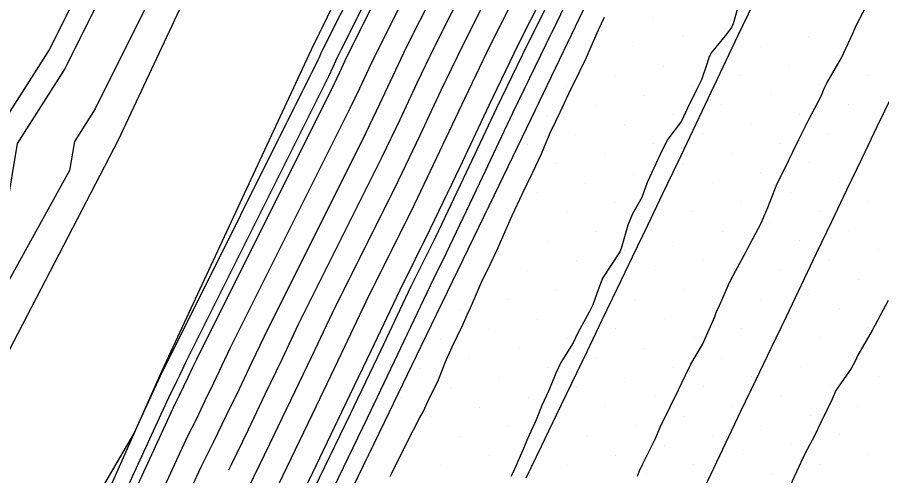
# Model space of a CAD drawing. Extents: x 2354170 to 2357230, y 866100 to 868290.
# Drawn here: x 2355499.8 to 2355561.4, y 866916.7 to 866949.4 of the extents above; entities that cross this region are included whole.
import ezdxf

# ---------------------------------------------------------------- set-up
doc = ezdxf.new("R2010")
doc.units = 0
for name, color, linetype in [('Default', 7, 'Continuous'), ('DTM Contours Major', 7, 'Continuous'), ('DTM Contours Minor', 7, 'Continuous'), ('Exist DTM Breakline', 7, 'Continuous'), ('Exist DTM Scan Elevation Point', 7, 'Continuous'), ('Exist Roads EOP', 7, 'Continuous'), ('PH Exist DTM Breakline', 7, 'Continuous')]:
    doc.layers.add(name, color=color, linetype=linetype)

msp = doc.modelspace()

# ---------------------------------------------------------------- linework, layer by layer
at = {"layer": 'Default'}
for points in [[(2355539.698, 867022.971), (2355537.346, 867020.383), (2355536.127, 867013.975), (2355531.411, 867003.552), (2355526.826, 866996.951), (2355526.721, 866996.73), (2355525.776, 866991.537), (2355519.662, 866978.936), (2355514.255, 866974.048), (2355510.025, 866968.439), (2355508.256, 866962.995), (2355506.256, 866955.52), (2355502.098, 866947.163), (2355497.719, 866940.29), (2355496.77, 866934.655)], [(2355558.49, 867006.994), (2355554.559, 866997.848), (2355553.24, 866995.093), (2355551.903, 866992.338), (2355550.521, 866989.627), (2355549.684, 866987.688), (2355548.359, 866984.922), (2355547.035, 866982.136), (2355540.423, 866969.468), (2355539.107, 866966.819), (2355537.825, 866964.182), (2355536.528, 866961.555), (2355535.555, 866959.47), (2355534.298, 866956.815), (2355529.5, 866947.271), (2355528.248, 866944.671), (2355527.016, 866942.055), (2355525.767, 866939.432), (2355519.787, 866927.446), (2355518.606, 866924.957), (2355517.414, 866922.456), (2355516.206, 866919.951), (2355515, 866917.44), (2355514.809, 866917.064)], [(2355558.803, 866995.11), (2355558.761, 866995.021), (2355556.607, 866990.581), (2355554.379, 866986.212), (2355554.067, 866985.488), (2355551.946, 866981.058), (2355549.825, 866976.596), (2355547.395, 866971.941), (2355545.214, 866967.549), (2355543.089, 866963.178), (2355540.94, 866958.823), (2355539.327, 866955.367), (2355537.242, 866950.965), (2355535.463, 866947.426), (2355533.361, 866943.06), (2355531.292, 866938.668), (2355529.195, 866934.265), (2355527.016, 866929.898), (2355524.958, 866925.561), (2355522.88, 866921.202), (2355520.775, 866916.836), (2355518.673, 866912.461), (2355516.518, 866908.205), (2355515.119, 866905.165)], [(2355498.971, 866904.094), (2355508.043, 866919.606), (2355510.091, 866924.056), (2355510.103, 866924.08), (2355510.114, 866924.104), (2355510.126, 866924.128), (2355510.138, 866924.152), (2355510.149, 866924.176), (2355521.196, 866946.322), (2355521.315, 866946.57), (2355521.431, 866946.818), (2355521.55, 866947.065), (2355530.372, 866964.614)], [(2355515.784, 866963.881), (2355505.317, 866942.843), (2355503.831, 866940.51), (2355503.483, 866938.445), (2355492.435, 866918.436)], [(2355490.118, 866875.788), (2355491.478, 866878.23), (2355491.885, 866879.062), (2355492.301, 866879.892), (2355492.705, 866880.739), (2355493.155, 866881.587), (2355500.951, 866899.941), (2355501.187, 866900.527), (2355501.444, 866901.062), (2355501.702, 866901.595), (2355501.962, 866902.129), (2355511.009, 866921.792), (2355511.327, 866922.42), (2355511.637, 866923.066), (2355511.948, 866923.71), (2355512.255, 866924.353), (2355512.559, 866924.993), (2355522.339, 866944.599), (2355522.74, 866945.441), (2355523.136, 866946.281), (2355523.538, 866947.116), (2355531.354, 866962.664)], [(2355495.089, 866881.731), (2355501.848, 866897.644), (2355502.363, 866898.92), (2355502.921, 866900.084), (2355503.484, 866901.245), (2355504.051, 866902.41), (2355511.927, 866919.527), (2355512.551, 866920.76), (2355513.16, 866922.027), (2355513.77, 866923.292), (2355514.372, 866924.555), (2355514.968, 866925.811), (2355523.481, 866942.877), (2355524.165, 866944.313), (2355524.84, 866945.744), (2355525.525, 866947.168), (2355532.335, 866960.715)], [(2355497.023, 866881.874), (2355502.745, 866895.346), (2355503.539, 866897.312), (2355504.399, 866899.106), (2355505.266, 866900.896), (2355506.14, 866902.69), (2355512.845, 866917.263), (2355513.776, 866919.1), (2355514.683, 866920.989), (2355515.592, 866922.874), (2355516.489, 866924.756), (2355517.378, 866926.628), (2355524.624, 866941.154), (2355525.591, 866943.184), (2355526.544, 866945.207), (2355527.513, 866947.219), (2355533.317, 866958.765)], [(2355535.279, 866954.865), (2355531.488, 866947.323), (2355529.953, 866944.134), (2355528.441, 866940.926), (2355526.909, 866937.71), (2355522.197, 866928.263), (2355520.724, 866925.159), (2355519.236, 866922.038), (2355517.729, 866918.913), (2355516.224, 866915.78), (2355514.681, 866912.734), (2355510.318, 866903.25), (2355508.83, 866900.197), (2355507.355, 866897.149), (2355505.89, 866894.097), (2355504.539, 866890.75), (2355500.892, 866882.162), (2355499.173, 866878.923)], [(2355540.584, 866953.999), (2355538.223, 866949.015), (2355537.45, 866947.477), (2355535.066, 866942.523), (2355532.717, 866937.54), (2355530.337, 866932.542), (2355529.426, 866930.716), (2355527.075, 866925.763), (2355524.702, 866920.784), (2355522.297, 866915.798), (2355519.897, 866910.801), (2355517.436, 866905.94), (2355516.584, 866904.09), (2355514.176, 866899.148), (2355511.788, 866894.215), (2355509.418, 866889.274), (2355507.231, 866883.857), (2355506.694, 866882.594), (2355504.024, 866877.561), (2355501.628, 866872.538), (2355499.159, 866867.61)], [(2355536.261, 866952.915), (2355533.475, 866947.374), (2355531.657, 866943.597), (2355529.866, 866939.797), (2355528.052, 866935.987), (2355524.607, 866929.081), (2355522.841, 866925.36), (2355521.058, 866921.62), (2355519.252, 866917.874), (2355517.449, 866914.12), (2355515.6, 866910.469), (2355512.407, 866903.53), (2355510.612, 866899.847), (2355508.833, 866896.171), (2355507.066, 866892.49), (2355505.436, 866888.452), (2355502.826, 866882.306), (2355500.79, 866878.469), (2355498.963, 866874.639)], [(2355551.259, 866950.605), (2355550.783, 866948.894), (2355550.744, 866948.786), (2355550.673, 866948.634), (2355550.216, 866948.037), (2355549.209, 866946.831), (2355549.138, 866946.669), (2355549.082, 866946.554), (2355548.933, 866946.099), (2355548.535, 866944.898), (2355548.203, 866944.236), (2355547.533, 866942.891), (2355547.111, 866941.947), (2355546.122, 866940.68), (2355545.714, 866939.896), (2355545.142, 866938.61), (2355544.667, 866937.59), (2355544.278, 866936.52), (2355543.614, 866935.336), (2355543.287, 866934.549), (2355542.792, 866932.882), (2355542.711, 866932.628), (2355541.482, 866930.751), (2355541.061, 866929.669), (2355540.774, 866928.846), (2355540.536, 866928.381), (2355539.719, 866926.865), (2355539.381, 866926.158), (2355538.499, 866924.754), (2355538.137, 866923.993), (2355537.643, 866922.749), (2355537.151, 866921.67), (2355536.744, 866920.666), (2355536.134, 866919.301), (2355535.843, 866918.601), (2355535.117, 866916.976), (2355534.943, 866916.614)], [(2355526.345, 866916.625), (2355526.458, 866916.861), (2355527.541, 866919.065), (2355528.431, 866920.775), (2355528.699, 866921.223), (2355529.019, 866921.952), (2355529.782, 866923.504), (2355530.252, 866924.755), (2355530.765, 866925.851), (2355531.513, 866927.424), (2355531.826, 866928.147), (2355532.057, 866928.654), (2355532.839, 866930.474), (2355533.503, 866931.837), (2355533.871, 866932.583), (2355534.034, 866932.939), (2355535.032, 866935.223), (2355535.765, 866936.793), (2355536.511, 866938.314), (2355537.115, 866939.635), (2355537.746, 866941.11), (2355538.153, 866941.947), (2355538.465, 866942.588), (2355539.227, 866944.234), (2355539.395, 866944.581), (2355540.337, 866946.497), (2355540.604, 866947.101), (2355541.195, 866948.46), (2355541.614, 866949.373)]]:
    msp.add_lwpolyline(points, dxfattribs=at)
at = {"layer": 'DTM Contours Major'}
msp.add_lwpolyline([(2355558.49, 867006.994), (2355554.559, 866997.848), (2355553.24, 866995.093), (2355551.903, 866992.338), (2355550.521, 866989.627), (2355549.684, 866987.688), (2355548.359, 866984.922), (2355547.035, 866982.136), (2355540.423, 866969.468), (2355539.107, 866966.819), (2355537.825, 866964.182), (2355536.528, 866961.555), (2355535.555, 866959.47), (2355534.298, 866956.815), (2355529.5, 866947.271), (2355528.248, 866944.671), (2355527.016, 866942.055), (2355525.767, 866939.432), (2355519.787, 866927.446), (2355518.606, 866924.957), (2355517.414, 866922.456), (2355516.206, 866919.951), (2355515, 866917.44), (2355514.809, 866917.064)], dxfattribs=at)
at = {"layer": 'DTM Contours Minor'}
for points in [[(2355486.238, 866870.01), (2355491.227, 866878.971), (2355491.538, 866879.607), (2355491.857, 866880.242), (2355492.166, 866880.89), (2355492.51, 866881.539), (2355500.652, 866900.707), (2355500.795, 866901.063), (2355500.951, 866901.388), (2355501.108, 866901.712), (2355501.266, 866902.036), (2355510.703, 866922.547), (2355510.919, 866922.973), (2355511.13, 866923.412), (2355511.341, 866923.849), (2355511.549, 866924.286), (2355511.755, 866924.721), (2355521.958, 866945.173), (2355522.265, 866945.818), (2355522.568, 866946.46), (2355522.875, 866947.099), (2355531.027, 866963.314)], [(2355509.432, 866958.307), (2355503.171, 866945.723), (2355499.756, 866940.363), (2355498.957, 866935.618), (2355491.611, 866922.314), (2355487.531, 866916.797), (2355487.307, 866916.351), (2355484.703, 866912.298), (2355482.579, 866907.47), (2355475.028, 866892.418), (2355474.027, 866890.718), (2355471.05, 866886.318), (2355469.392, 866882.474), (2355460.865, 866867.985), (2355457.812, 866862.261), (2355456.628, 866859.173), (2355453.781, 866854.027)], [(2355543.965, 866916.647), (2355544.109, 866917.022), (2355544.353, 866917.525), (2355545.222, 866919.284), (2355545.615, 866920.187), (2355546.294, 866921.572), (2355546.89, 866922.786), (2355547.394, 866923.842), (2355547.767, 866924.637), (2355548.61, 866926.035), (2355549.447, 866927.944), (2355549.608, 866928.373), (2355549.737, 866928.647), (2355550.462, 866930.287), (2355550.61, 866930.629), (2355550.637, 866930.69), (2355551.711, 866932.657), (2355551.828, 866932.899), (2355552.779, 866934.678), (2355552.972, 866935.14), (2355553.261, 866935.795), (2355553.915, 866937.513), (2355554.486, 866938.637), (2355555.048, 866939.761), (2355555.47, 866940.639), (2355556.147, 866942.032), (2355557.054, 866943.743), (2355557.278, 866944.282), (2355557.465, 866944.653), (2355558.498, 866946.472), (2355559.28, 866948.146), (2355559.56, 866948.767), (2355560.547, 866950.693)], [(2355537.569, 866950.315), (2355536.125, 866947.443), (2355533.929, 866942.881), (2355531.767, 866938.292), (2355529.575, 866933.691), (2355527.82, 866930.171), (2355525.664, 866925.628), (2355523.487, 866921.062), (2355521.282, 866916.49), (2355519.081, 866911.907), (2355516.824, 866907.45), (2355515.192, 866903.903), (2355512.988, 866899.381), (2355510.803, 866894.867), (2355508.634, 866890.346), (2355506.633, 866885.388), (2355505.405, 866882.498), (2355502.946, 866877.864), (2355500.74, 866873.238), (2355498.466, 866868.7)], [(2355561.828, 866929.159), (2355560.694, 866927.033), (2355559.671, 866925.258), (2355559.487, 866924.834), (2355559.208, 866924.308), (2355558.111, 866922.747), (2355557.849, 866922.122), (2355557.025, 866920.468), (2355556.576, 866919.515), (2355555.885, 866918.224), (2355555.293, 866916.957), (2355554.813, 866915.936)]]:
    msp.add_lwpolyline(points, dxfattribs=at)
at = {"layer": 'Exist DTM Breakline'}
for points in [[(2355536.043, 866916.513), (2355537.124, 866918.767), (2355538.204, 866921.021), (2355539.285, 866923.276), (2355540.368, 866925.529), (2355541.451, 866927.783), (2355542.533, 866930.036), (2355543.616, 866932.289), (2355544.697, 866934.543), (2355545.779, 866936.797), (2355546.86, 866939.052), (2355547.941, 866941.306), (2355549.011, 866943.565), (2355550.081, 866945.824), (2355551.151, 866948.084), (2355552.224, 866950.342)], [(2355548.105, 866914.501), (2355549.184, 866916.756), (2355550.263, 866919.011), (2355551.342, 866921.267), (2355552.421, 866923.522), (2355553.5, 866925.777), (2355554.579, 866928.032), (2355555.658, 866930.288), (2355556.736, 866932.543), (2355557.815, 866934.798), (2355558.894, 866937.053), (2355559.973, 866939.308), (2355561.052, 866941.564), (2355562.131, 866943.819)]]:
    msp.add_lwpolyline(points, dxfattribs=at)
at = {"layer": 'Exist DTM Scan Elevation Point'}
for p, q in [((2355545.088, 866949.349), (2355545.088, 866949.349)), ((2355541.624, 866948.643), (2355541.624, 866948.643)), ((2355550.638, 866948.675), (2355550.638, 866948.675)), ((2355559.651, 866948.706), (2355559.651, 866948.706)), ((2355547.173, 866947.969), (2355547.173, 866947.969)), ((2355556.187, 866948.001), (2355556.187, 866948.001)), ((2355552.723, 866947.295), (2355552.723, 866947.295)), ((2355543.709, 866947.264), (2355543.709, 866947.264)), ((2355540.244, 866946.558), (2355540.244, 866946.558)), ((2355549.258, 866946.59), (2355549.258, 866946.59)), ((2355558.272, 866946.621), (2355558.272, 866946.621)), ((2355545.794, 866945.884), (2355545.794, 866945.884)), ((2355554.808, 866945.916), (2355554.808, 866945.916)), ((2355542.329, 866945.179), (2355542.329, 866945.179)), ((2355551.343, 866945.21), (2355551.343, 866945.21)), ((2355560.357, 866945.242), (2355560.357, 866945.242)), ((2355538.865, 866944.473), (2355538.865, 866944.473)), ((2355547.879, 866944.505), (2355547.879, 866944.505)), ((2355556.893, 866944.536), (2355556.893, 866944.536)), ((2355544.414, 866943.799), (2355544.414, 866943.799)), ((2355553.428, 866943.831), (2355553.428, 866943.831)), ((2355540.95, 866943.094), (2355540.95, 866943.094)), ((2355549.964, 866943.125), (2355549.964, 866943.125)), ((2355558.978, 866943.157), (2355558.978, 866943.157)), ((2355537.485, 866942.388), (2355537.485, 866942.388)), ((2355546.499, 866942.42), (2355546.499, 866942.42)), ((2355555.513, 866942.451), (2355555.513, 866942.451)), ((2355552.049, 866941.746), (2355552.049, 866941.746)), ((2355561.063, 866941.778), (2355561.063, 866941.778)), ((2355543.035, 866941.714), (2355543.035, 866941.714)), ((2355539.57, 866941.009), (2355539.57, 866941.009)), ((2355548.584, 866941.04), (2355548.584, 866941.04)), ((2355557.598, 866941.072), (2355557.598, 866941.072)), ((2355536.106, 866940.303), (2355536.106, 866940.303)), ((2355545.12, 866940.335), (2355545.12, 866940.335)), ((2355554.134, 866940.366), (2355554.134, 866940.366)), ((2355541.655, 866939.629), (2355541.655, 866939.629)), ((2355550.669, 866939.661), (2355550.669, 866939.661)), ((2355559.683, 866939.693), (2355559.683, 866939.693)), ((2355538.191, 866938.924), (2355538.191, 866938.924)), ((2355547.205, 866938.955), (2355547.205, 866938.955)), ((2355556.219, 866938.987), (2355556.219, 866938.987)), ((2355543.74, 866938.25), (2355543.74, 866938.25)), ((2355552.754, 866938.281), (2355552.754, 866938.281)), ((2355540.276, 866937.544), (2355540.276, 866937.544)), ((2355549.29, 866937.576), (2355549.29, 866937.576)), ((2355558.304, 866937.608), (2355558.304, 866937.608)), ((2355536.812, 866936.839), (2355536.812, 866936.839)), ((2355554.839, 866936.902), (2355554.839, 866936.902)), ((2355551.375, 866936.197), (2355551.375, 866936.197)), ((2355560.389, 866936.228), (2355560.389, 866936.228)), ((2355542.361, 866936.165), (2355542.361, 866936.165)), ((2355538.897, 866935.459), (2355538.897, 866935.459)), ((2355547.91, 866935.491), (2355547.91, 866935.491)), ((2355556.924, 866935.523), (2355556.924, 866935.523)), ((2355535.432, 866934.754), (2355535.432, 866934.754)), ((2355544.446, 866934.785), (2355544.446, 866934.785)), ((2355553.46, 866934.817), (2355553.46, 866934.817)), ((2355540.982, 866934.08), (2355540.982, 866934.08)), ((2355549.995, 866934.112), (2355549.995, 866934.112)), ((2355559.009, 866934.143), (2355559.009, 866934.143)), ((2355537.517, 866933.374), (2355537.517, 866933.374)), ((2355546.531, 866933.406), (2355546.531, 866933.406)), ((2355555.545, 866933.438), (2355555.545, 866933.438)), ((2355534.053, 866932.669), (2355534.053, 866932.669)), ((2355543.067, 866932.7), (2355543.067, 866932.7)), ((2355552.08, 866932.732), (2355552.08, 866932.732)), ((2355561.094, 866932.764), (2355561.094, 866932.764)), ((2355539.602, 866931.995), (2355539.602, 866931.995)), ((2355548.616, 866932.027), (2355548.616, 866932.027)), ((2355557.63, 866932.058), (2355557.63, 866932.058)), ((2355536.138, 866931.289), (2355536.138, 866931.289)), ((2355545.152, 866931.321), (2355545.152, 866931.321)), ((2355554.165, 866931.353), (2355554.165, 866931.353)), ((2355550.701, 866930.647), (2355550.701, 866930.647)), ((2355559.715, 866930.679), (2355559.715, 866930.679)), ((2355532.673, 866930.584), (2355532.673, 866930.584)), ((2355541.687, 866930.615), (2355541.687, 866930.615)), ((2355538.223, 866929.91), (2355538.223, 866929.91)), ((2355547.237, 866929.942), (2355547.237, 866929.942)), ((2355556.25, 866929.973), (2355556.25, 866929.973)), ((2355534.758, 866929.204), (2355534.758, 866929.204)), ((2355543.772, 866929.236), (2355543.772, 866929.236)), ((2355552.786, 866929.268), (2355552.786, 866929.268)), ((2355531.294, 866928.499), (2355531.294, 866928.499)), ((2355540.308, 866928.53), (2355540.308, 866928.53)), ((2355549.322, 866928.562), (2355549.322, 866928.562)), ((2355558.335, 866928.594), (2355558.335, 866928.594)), ((2355536.843, 866927.825), (2355536.843, 866927.825)), ((2355545.857, 866927.857), (2355545.857, 866927.857)), ((2355554.871, 866927.888), (2355554.871, 866927.888)), ((2355533.379, 866927.119), (2355533.379, 866927.119)), ((2355542.393, 866927.151), (2355542.393, 866927.151)), ((2355551.407, 866927.183), (2355551.407, 866927.183)), ((2355560.42, 866927.214), (2355560.42, 866927.214)), ((2355529.914, 866926.414), (2355529.914, 866926.414)), ((2355538.928, 866926.445), (2355538.928, 866926.445)), ((2355547.942, 866926.477), (2355547.942, 866926.477)), ((2355556.956, 866926.509), (2355556.956, 866926.509)), ((2355535.464, 866925.74), (2355535.464, 866925.74)), ((2355544.478, 866925.772), (2355544.478, 866925.772)), ((2355550.027, 866925.098), (2355550.027, 866925.098)), ((2355559.041, 866925.129), (2355559.041, 866925.129)), ((2355531.999, 866925.034), (2355531.999, 866925.034)), ((2355541.013, 866925.066), (2355541.013, 866925.066)), ((2355528.535, 866924.329), (2355528.535, 866924.329)), ((2355537.549, 866924.36), (2355537.549, 866924.36)), ((2355546.563, 866924.392), (2355546.563, 866924.392)), ((2355555.576, 866924.424), (2355555.576, 866924.424)), ((2355534.084, 866923.655), (2355534.084, 866923.655)), ((2355543.098, 866923.687), (2355543.098, 866923.687)), ((2355552.112, 866923.718), (2355552.112, 866923.718)), ((2355561.126, 866923.75), (2355561.126, 866923.75)), ((2355530.62, 866922.949), (2355530.62, 866922.949)), ((2355539.634, 866922.981), (2355539.634, 866922.981)), ((2355548.648, 866923.013), (2355548.648, 866923.013)), ((2355557.661, 866923.044), (2355557.661, 866923.044)), ((2355527.156, 866922.244), (2355527.156, 866922.244)), ((2355536.169, 866922.275), (2355536.169, 866922.275)), ((2355545.183, 866922.307), (2355545.183, 866922.307)), ((2355554.197, 866922.339), (2355554.197, 866922.339)), ((2355532.705, 866921.57), (2355532.705, 866921.57)), ((2355541.719, 866921.602), (2355541.719, 866921.602)), ((2355550.733, 866921.633), (2355550.733, 866921.633)), ((2355559.746, 866921.665), (2355559.746, 866921.665)), ((2355529.241, 866920.864), (2355529.241, 866920.864)), ((2355538.254, 866920.896), (2355538.254, 866920.896)), ((2355547.268, 866920.928), (2355547.268, 866920.928)), ((2355556.282, 866920.959), (2355556.282, 866920.959)), ((2355534.79, 866920.19), (2355534.79, 866920.19)), ((2355543.804, 866920.222), (2355543.804, 866920.222)), ((2355552.818, 866920.254), (2355552.818, 866920.254)), ((2355549.353, 866919.548), (2355549.353, 866919.548)), ((2355558.367, 866919.58), (2355558.367, 866919.58)), ((2355531.326, 866919.485), (2355531.326, 866919.485)), ((2355540.339, 866919.517), (2355540.339, 866919.517)), ((2355527.861, 866918.779), (2355527.861, 866918.779)), ((2355536.875, 866918.811), (2355536.875, 866918.811)), ((2355545.889, 866918.843), (2355545.889, 866918.843)), ((2355554.903, 866918.874), (2355554.903, 866918.874)), ((2355533.411, 866918.105), (2355533.411, 866918.105)), ((2355542.424, 866918.137), (2355542.424, 866918.137)), ((2355551.438, 866918.169), (2355551.438, 866918.169)), ((2355560.452, 866918.201), (2355560.452, 866918.201)), ((2355529.946, 866917.4), (2355529.946, 866917.4)), ((2355538.96, 866917.432), (2355538.96, 866917.432)), ((2355547.974, 866917.463), (2355547.974, 866917.463)), ((2355556.988, 866917.495), (2355556.988, 866917.495)), ((2355526.482, 866916.694), (2355526.482, 866916.694)), ((2355535.496, 866916.726), (2355535.496, 866916.726)), ((2355544.509, 866916.758), (2355544.509, 866916.758)), ((2355553.523, 866916.789), (2355553.523, 866916.789))]:
    msp.add_line(p, q, dxfattribs=at)
at = {"layer": 'Exist Roads EOP'}
msp.add_lwpolyline([(2355497.303, 866861.034), (2355499.9, 866866.444), (2355502.497, 866871.852), (2355505.096, 866877.26), (2355507.695, 866882.668), (2355510.294, 866888.076), (2355512.895, 866893.483), (2355515.498, 866898.889), (2355518.103, 866904.293), (2355520.711, 866909.697), (2355523.321, 866915.1), (2355525.933, 866920.501), (2355528.546, 866925.902), (2355531.159, 866931.304), (2355533.77, 866936.706), (2355536.377, 866942.11), (2355538.978, 866947.517), (2355541.566, 866952.93)], dxfattribs=at)
at = {"layer": 'PH Exist DTM Breakline'}
for points in [[(2355623.276, 867155.352), (2355615.583, 867138.247), (2355608.493, 867123.325), (2355597.576, 867101.035), (2355584.194, 867076.317), (2355571.679, 867051.841), (2355556.972, 867022.361), (2355542.395, 866991.347), (2355529.822, 866965.709), (2355520.718, 866947.043), (2355510.055, 866924.144), (2355500.189, 866901.892), (2355490.411, 866881.383), (2355478.718, 866859.364), (2355464.612, 866830.773), (2355451.411, 866802.435), (2355436.873, 866776.843), (2355421.458, 866750.816), (2355406.881, 866726.275), (2355400.072, 866711.56)], [(2355400.072, 866711.56), (2355405.902, 866730.247), (2355416.389, 866751.717), (2355427.362, 866780.815), (2355441.715, 866807.607), (2355448.758, 866835.801), (2355461.562, 866858.553), (2355478.458, 866887.263), (2355493.304, 866914.341), (2355506.971, 866940.624), (2355519.321, 866966.985), (2355533.541, 866993.952), (2355547.101, 867021.457), (2355560.375, 867044.808), (2355572.32, 867070.568), (2355587.937, 867097.012), (2355600.743, 867121.888), (2355610.75, 867143.33), (2355613.41, 867148.104), (2355613.419, 867152.415)]]:
    msp.add_lwpolyline(points, dxfattribs=at)

doc.saveas('drawing.dxf')
